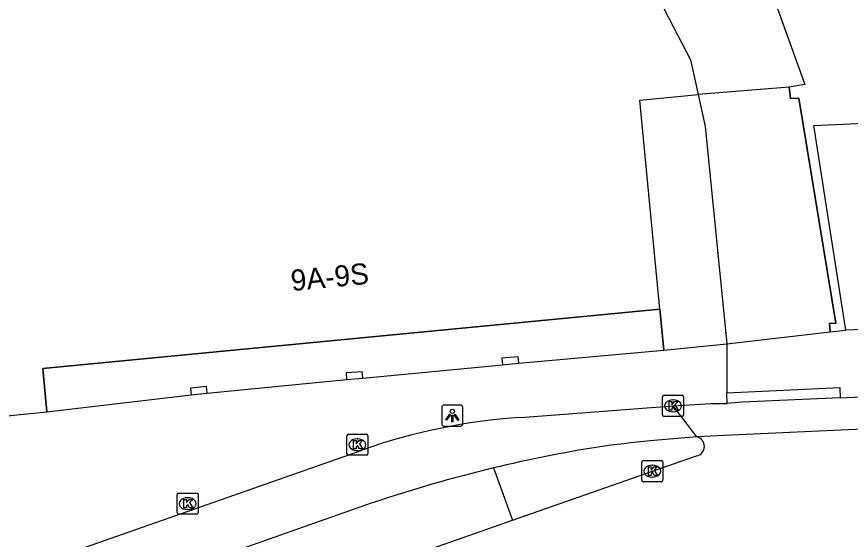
# Model space of a CAD drawing. Extents: x 161087 to 161922, y 382574 to 383873.
# Drawn here: x 161753.78 to 161793.38, y 382839.17 to 382863.97 of the extents above; entities that cross this region are included whole.
import ezdxf

# ---------------------------------------------------------------- set-up
doc = ezdxf.new("R2010")
doc.units = 0
for name, color, linetype in [('IMGEO_Fietspad_gesloten', 7, 'Continuous'), ('IMGEO_Fietspad_open', 7, 'Continuous'), ('IMGEO_Kolk', 7, 'Continuous'), ('IMGEO_Lichtpunt', 7, 'Continuous'), ('IMGEO_Pand', 7, 'Continuous'), ('IMGEO_Pand_nummerreeks', 7, 'Continuous'), ('IMGEO_Pand_overbouw', 7, 'Continuous'), ('IMGEO_Rijbaan_lokaal_gesloten', 7, 'Continuous'), ('IMGEO_Rijbaan_lokaal_open', 7, 'Continuous'), ('IMGEO_Voetpad_open', 7, 'Continuous')]:
    doc.layers.add(name, color=color, linetype=linetype)

msp = doc.modelspace()

# ---------------------------------------------------------------- linework, layer by layer
at = {"layer": 'IMGEO_Fietspad_gesloten'}
for points in [[(161777.714, 382844.949), (161784.962, 382845.502)], [(161786.091, 382844.033), (161783.876, 382843.836)], [(161741.681, 382833.418), (161770.191, 382843.404)], [(161770.624, 382840.877), (161763.899, 382838.518)]]:
    msp.add_lwpolyline(points, dxfattribs=at)
for centre, radius, start, end in [((161779.549, 382816.926), 28.083, 93.7463, 109.4647), ((161788.567, 382792.844), 51.207, 95.256, 98.0398), ((161791.761, 382778.705), 65.665, 99.07353, 103.49757), ((161792.763, 382775.16), 69.346, 103.61926, 108.61769)]:
    msp.add_arc(centre, radius, start, end, dxfattribs=at)
at = {"layer": 'IMGEO_Fietspad_open'}
msp.add_lwpolyline([(161776.434, 382842.556), (161777.336, 382840.072)], dxfattribs=at)
at = {"layer": 'IMGEO_Kolk'}
for p, q in [((161784.461, 382845.076), (161784.461, 382845.928)), ((161784.536, 382846.002), (161785.388, 382846.002)), ((161784.949, 382845.782), (161784.974, 382845.782)), ((161785.462, 382845.928), (161785.462, 382845.076)), ((161785.388, 382845.002), (161784.536, 382845.002)), ((161784.972, 382845.222), (161784.947, 382845.222)), ((161769.542, 382844.155), (161770.394, 382844.155)), ((161769.467, 382843.229), (161769.467, 382844.081)), ((161769.955, 382843.935), (161769.98, 382843.935)), ((161770.468, 382844.081), (161770.468, 382843.229)), ((161769.978, 382843.375), (161769.953, 382843.375)), ((161770.394, 382843.155), (161769.542, 382843.155)), ((161783.477, 382841.975), (161783.477, 382842.827)), ((161783.552, 382842.901), (161784.404, 382842.901)), ((161783.965, 382842.681), (161783.99, 382842.681)), ((161784.478, 382842.827), (161784.478, 382841.975)), ((161784.404, 382841.901), (161783.552, 382841.901)), ((161783.988, 382842.121), (161783.963, 382842.121)), ((161761.404, 382840.436), (161761.404, 382841.288)), ((161761.479, 382841.362), (161762.331, 382841.362)), ((161761.892, 382841.142), (161761.917, 382841.142)), ((161762.405, 382841.288), (161762.405, 382840.436)), ((161762.331, 382840.362), (161761.479, 382840.362)), ((161761.915, 382840.582), (161761.89, 382840.582))]:
    msp.add_line(p, q, dxfattribs=at)
for points in [[(161784.461, 382845.076), (161784.461, 382845.928)], [(161784.536, 382846.002), (161785.388, 382846.002)], [(161785.462, 382845.928), (161785.462, 382845.076)], [(161784.782, 382845.702), (161784.905, 382845.702), (161784.905, 382845.551), (161785.035, 382845.702), (161785.199, 382845.702), (161785.053, 382845.551), (161785.206, 382845.302), (161785.054, 382845.302), (161784.969, 382845.466), (161784.905, 382845.399), (161784.905, 382845.302), (161784.782, 382845.302), (161784.782, 382845.702)], [(161785.388, 382845.002), (161784.536, 382845.002)], [(161769.542, 382844.155), (161770.394, 382844.155)], [(161769.467, 382843.229), (161769.467, 382844.081)], [(161769.788, 382843.855), (161769.911, 382843.855), (161769.911, 382843.704), (161770.041, 382843.855), (161770.205, 382843.855), (161770.059, 382843.704), (161770.212, 382843.455), (161770.06, 382843.455), (161769.975, 382843.619), (161769.911, 382843.552), (161769.911, 382843.455), (161769.788, 382843.455), (161769.788, 382843.855)], [(161770.468, 382844.081), (161770.468, 382843.229)], [(161770.394, 382843.155), (161769.542, 382843.155)], [(161783.477, 382841.975), (161783.477, 382842.827)], [(161783.552, 382842.901), (161784.404, 382842.901)], [(161783.798, 382842.601), (161783.921, 382842.601), (161783.921, 382842.45), (161784.051, 382842.601), (161784.215, 382842.601), (161784.069, 382842.45), (161784.222, 382842.201), (161784.07, 382842.201), (161783.985, 382842.365), (161783.921, 382842.298), (161783.921, 382842.201), (161783.798, 382842.201), (161783.798, 382842.601)], [(161784.478, 382842.827), (161784.478, 382841.975)], [(161784.404, 382841.901), (161783.552, 382841.901)], [(161761.404, 382840.436), (161761.404, 382841.288)], [(161761.479, 382841.362), (161762.331, 382841.362)], [(161761.725, 382841.062), (161761.848, 382841.062), (161761.848, 382840.911), (161761.978, 382841.062), (161762.142, 382841.062), (161761.996, 382840.911), (161762.149, 382840.662), (161761.997, 382840.662), (161761.912, 382840.826), (161761.848, 382840.759), (161761.848, 382840.662), (161761.725, 382840.662), (161761.725, 382841.062)], [(161762.405, 382841.288), (161762.405, 382840.436)], [(161762.331, 382840.362), (161761.479, 382840.362)]]:
    msp.add_lwpolyline(points, dxfattribs=at)
for centre, start, end in [((161784.538, 382845.926), 91.552, 178.448), ((161784.538, 382845.926), 91.552, 178.448), ((161785.386, 382845.926), 1.552, 88.448), ((161785.386, 382845.926), 1.552, 88.448), ((161784.538, 382845.078), 181.552, 268.448), ((161784.538, 382845.078), 181.552, 268.448), ((161785.386, 382845.078), 271.552, 358.448), ((161785.386, 382845.078), 271.552, 358.448), ((161769.544, 382844.079), 91.552, 178.448), ((161769.544, 382844.079), 91.552, 178.448), ((161770.392, 382844.079), 1.552, 88.448), ((161770.392, 382844.079), 1.552, 88.448), ((161769.544, 382843.231), 181.552, 268.448), ((161769.544, 382843.231), 181.552, 268.448), ((161770.392, 382843.231), 271.552, 358.448), ((161770.392, 382843.231), 271.552, 358.448), ((161783.554, 382842.825), 91.552, 178.448), ((161783.554, 382842.825), 91.552, 178.448), ((161784.402, 382842.825), 1.552, 88.448), ((161784.402, 382842.825), 1.552, 88.448), ((161783.554, 382841.977), 181.552, 268.448), ((161783.554, 382841.977), 181.552, 268.448), ((161784.402, 382841.977), 271.552, 358.448), ((161784.402, 382841.977), 271.552, 358.448), ((161761.481, 382841.286), 91.552, 178.448), ((161761.481, 382841.286), 91.552, 178.448), ((161762.329, 382841.286), 1.552, 88.448), ((161762.329, 382841.286), 1.552, 88.448), ((161761.481, 382840.438), 181.552, 268.448), ((161761.481, 382840.438), 181.552, 268.448), ((161762.329, 382840.438), 271.552, 358.448), ((161762.329, 382840.438), 271.552, 358.448)]:
    msp.add_arc(centre, 0.0765, start, end, dxfattribs=at)
for centre, major_axis, ratio, start_param, end_param in [((161784.948, 382845.502), (-0.387, 0.002), 0.722429, 4.712389, 7.853982), ((161784.973, 382845.502), (-0.39, 0.002), 0.717154, 1.570796, 4.712389), ((161769.954, 382843.655), (-0.387, 0.002), 0.722429, 4.712389, 7.853982), ((161769.979, 382843.655), (-0.39, 0.002), 0.717154, 1.570796, 4.712389), ((161783.964, 382842.401), (-0.387, 0.002), 0.722429, 4.712389, 7.853982), ((161783.989, 382842.401), (-0.39, 0.002), 0.717154, 1.570796, 4.712389), ((161761.891, 382840.862), (-0.387, 0.002), 0.722429, 4.712389, 7.853982), ((161761.916, 382840.862), (-0.39, 0.002), 0.717154, 1.570796, 4.712389)]:
    msp.add_ellipse(centre, major_axis=major_axis, ratio=ratio, start_param=start_param, end_param=end_param, dxfattribs=at)
at = {"layer": 'IMGEO_Lichtpunt'}
for p, q in [((161773.977, 382845.442), (161773.977, 382844.635)), ((161773.977, 382845.442), (161773.977, 382844.635)), ((161774.879, 382845.537), (161774.071, 382845.537)), ((161774.879, 382845.537), (161774.071, 382845.537)), ((161774.973, 382844.635), (161774.973, 382845.442)), ((161774.973, 382844.635), (161774.973, 382845.442)), ((161774.071, 382844.541), (161774.879, 382844.541)), ((161774.071, 382844.541), (161774.879, 382844.541))]:
    msp.add_line(p, q, dxfattribs=at)
for points in [[(161774.351, 382845.106), (161774.39, 382845.078), (161774.202, 382844.816), (161774.164, 382844.843), (161774.351, 382845.106)], [(161774.453, 382845.058), (161774.5, 382845.058), (161774.5, 382844.736), (161774.453, 382844.736), (161774.453, 382845.058)], [(161774.563, 382845.078), (161774.601, 382845.105), (161774.788, 382844.843), (161774.749, 382844.815), (161774.563, 382845.078)]]:
    msp.add_lwpolyline(points, dxfattribs=at)
msp.add_circle((161774.476, 382845.24), 0.0994, dxfattribs=at)
for centre, start, end in [((161774.071, 382845.442), 90, 180), ((161774.071, 382845.442), 90, 180), ((161774.879, 382845.442), 0, 90), ((161774.879, 382845.442), 0, 90), ((161774.071, 382844.635), 180, 270), ((161774.071, 382844.635), 180, 270), ((161774.879, 382844.635), 270, 0), ((161774.879, 382844.635), 270, 360)]:
    msp.add_arc(centre, 0.0946, start, end, dxfattribs=at)
at = {"layer": 'IMGEO_Pand'}
for points in [[(161784.138, 382876.015), (161789.672, 382865.069), (161791.215, 382860.762), (161790.474, 382860.628), (161790.54, 382860.086), (161790.934, 382860.109), (161792.691, 382849.432), (161792.386, 382849.408), (161792.432, 382849.01)], [(161781.64, 382869.915), (161785.795, 382861.925), (161786.015, 382860.932), (161786.159, 382860.279)], [(161784.334, 382850.091), (161783.386, 382860.014), (161786.159, 382860.279)], [(161786.159, 382860.279), (161786.495, 382858.765), (161787.523, 382848.445)], [(161793.173, 382849.087), (161791.643, 382858.806), (161825.324, 382860.352), (161825.459, 382860.359), (161833.32, 382850.708)], [(161752.2, 382844.92), (161755.217, 382845.219), (161755.019, 382847.28), (161784.334, 382850.091)], [(161784.334, 382850.091), (161784.52, 382848.144), (161787.523, 382848.445)], [(161792.432, 382849.01), (161793.173, 382849.087)], [(161777.628, 382847.525), (161777.599, 382847.834), (161776.834, 382847.761), (161776.863, 382847.452), (161777.628, 382847.525)], [(161770.223, 382846.812), (161770.201, 382847.122), (161769.427, 382847.066), (161769.449, 382846.756), (161770.223, 382846.812)], [(161762.826, 382846.107), (161762.796, 382846.416), (161762.04, 382846.342), (161762.07, 382846.033), (161762.826, 382846.107)]]:
    msp.add_lwpolyline(points, dxfattribs=at)
at = {"layer": 'IMGEO_Pand_overbouw'}
for points in [[(161790.934, 382860.109), (161790.54, 382860.086), (161790.474, 382860.628), (161786.159, 382860.279), (161786.495, 382858.765), (161787.523, 382848.445), (161792.432, 382849.01), (161792.386, 382849.408), (161792.691, 382849.432)], [(161776.863, 382847.452), (161777.628, 382847.525), (161784.52, 382848.144), (161784.334, 382850.091), (161755.019, 382847.28), (161755.217, 382845.219), (161762.07, 382846.033), (161762.826, 382846.107), (161769.449, 382846.756), (161770.223, 382846.812)]]:
    msp.add_lwpolyline(points, close=True, dxfattribs=at)
at = {"layer": 'IMGEO_Rijbaan_lokaal_gesloten'}
for points in [[(161855.93, 382847.19), (161807.883, 382845.036), (161787.742, 382844.105), (161786.091, 382844.033)], [(161792.902, 382845.883), (161788.246, 382845.674), (161787.54, 382845.621)], [(161792.902, 382845.883), (161795.948, 382846.019)], [(161784.962, 382845.502), (161786.758, 382845.61), (161787.54, 382845.621)], [(161786.091, 382844.033), (161784.962, 382845.502)], [(161777.336, 382840.072), (161783.978, 382842.401), (161786.082, 382843.125)], [(161764.885, 382835.707), (161777.336, 382840.072)]]:
    msp.add_lwpolyline(points, dxfattribs=at)
msp.add_arc((161785.986, 382843.58), 0.465, 281.923, 76.9412, dxfattribs=at)
at = {"layer": 'IMGEO_Rijbaan_lokaal_open'}
msp.add_lwpolyline([(161787.523, 382848.445), (161792.432, 382849.01)], dxfattribs=at)
at = {"layer": 'IMGEO_Voetpad_open'}
for points in [[(161833.32, 382850.708), (161793.173, 382849.087)], [(161787.523, 382848.445), (161787.516, 382846.12)], [(161787.516, 382846.12), (161792.878, 382846.381), (161792.902, 382845.883)], [(161787.54, 382845.621), (161787.516, 382846.12)]]:
    msp.add_lwpolyline(points, dxfattribs=at)

# ---------------------------------------------------------------- texts
at = {"layer": 'IMGEO_Pand_nummerreeks'}
msp.add_text('9A-9S', height=1, rotation=5.4773, dxfattribs=at).set_placement((161766.851, 382850.946))

doc.saveas('drawing.dxf')
